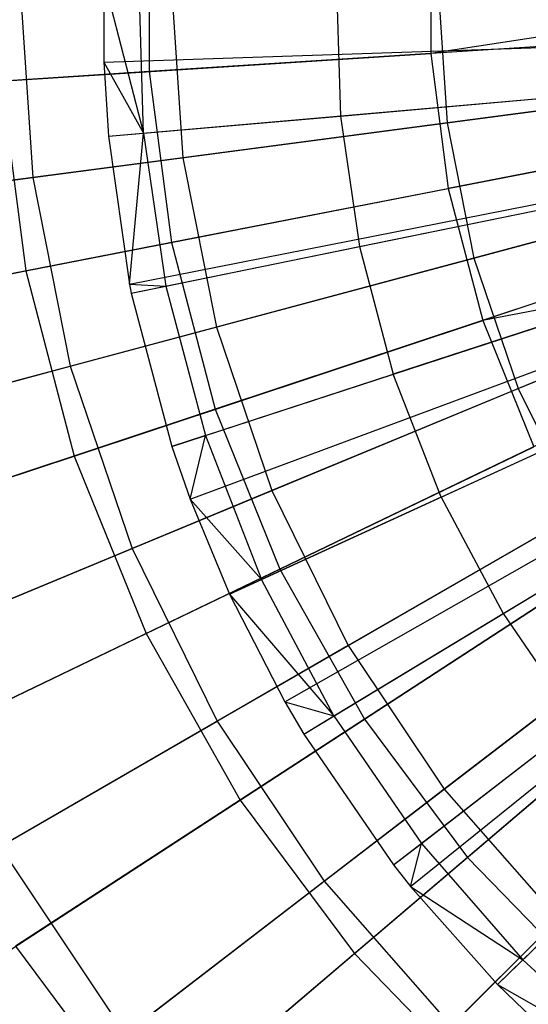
# Model space of a CAD drawing. Extents: x 0.2 to 40.1, y -6.7 to 6.7.
# Tile 490 of 516: x 36.752 to 37.077, y 2.758 to 3.387. Entities that reach past the tile are written whole.
import ezdxf

# ---------------------------------------------------------------- set-up
doc = ezdxf.new("R2010")
doc.units = 0
doc.header["$MEASUREMENT"] = 0
doc.layers.get('0').update_dxf_attribs({"color": 13, "linetype": 'CONTINUOUS'})

# ---------------------------------------------------------------- blocks, each defined once
blk = doc.blocks.new('SNOWBALL_XIV_PM3_STL')
at = {"color": 0}
for p, q in [((36.80592, 3.41321, 17.39542), (36.83137, 3.31407, 17.40591)), ((36.80592, 3.41321, 17.39542), (36.80611, 3.35937, 17.39542)), ((36.80592, 3.41321, 17.39542), (36.83137, 3.31407, 17.40591)), ((36.80592, 3.41321, 17.39542), (36.80611, 3.35937, 17.39542)), ((36.83137, 3.31407, 17.40591), (36.82839, 3.4126, 17.40591)), ((36.83137, 3.31407, 17.40591), (36.82839, 3.4126, 17.40591)), ((36.95439, 3.40922, 17.45998), (36.95693, 3.32507, 17.45998)), ((36.95439, 3.40922, 17.45998), (36.95693, 3.32507, 17.45998)), ((36.80611, 3.35937, 17.39542), (37.51239, 3.38334, 17.61196)), ((36.80611, 3.35937, 17.39542), (37.51239, 3.38334, 17.61196)), ((36.80898, 3.31211, 17.39542), (37.51298, 3.37378, 17.61196)), ((36.80898, 3.31211, 17.39542), (37.51298, 3.37378, 17.61196)), ((36.80611, 3.35937, 17.39542), (36.83137, 3.31407, 17.40591)), ((36.80611, 3.35937, 17.39542), (36.83137, 3.31407, 17.40591)), ((36.80611, 3.35937, 17.39542), (36.80898, 3.31211, 17.39542)), ((36.80611, 3.35937, 17.39542), (36.80898, 3.31211, 17.39542)), ((36.82239, 3.21775, 17.39542), (37.51569, 3.3547, 17.61196)), ((36.82239, 3.21775, 17.39542), (37.51569, 3.3547, 17.61196)), ((36.82354, 3.21202, 17.39542), (37.51592, 3.35354, 17.61196)), ((36.82354, 3.21202, 17.39542), (37.51592, 3.35354, 17.61196)), ((36.95693, 3.32507, 17.45998), (37.09171, 3.33688, 17.50945)), ((36.95693, 3.32507, 17.45998), (37.09171, 3.33688, 17.50945)), ((36.84942, 3.11425, 17.39542), (37.52115, 3.33377, 17.61196)), ((36.84942, 3.11425, 17.39542), (37.52115, 3.33377, 17.61196)), ((36.83137, 3.31407, 17.40591), (36.95693, 3.32507, 17.45998)), ((36.83137, 3.31407, 17.40591), (36.95693, 3.32507, 17.45998)), ((36.86118, 3.08057, 17.39542), (37.52353, 3.32696, 17.61196)), ((36.86118, 3.08057, 17.39542), (37.52353, 3.32696, 17.61196)), ((36.95693, 3.32507, 17.45998), (36.96905, 3.24177, 17.45998)), ((36.95693, 3.32507, 17.45998), (36.96905, 3.24177, 17.45998)), ((36.80898, 3.31211, 17.39542), (36.83137, 3.31407, 17.40591)), ((36.80898, 3.31211, 17.39542), (36.83137, 3.31407, 17.40591)), ((36.80898, 3.31211, 17.39542), (36.82239, 3.21775, 17.39542)), ((36.80898, 3.31211, 17.39542), (36.82239, 3.21775, 17.39542)), ((36.82239, 3.21775, 17.39542), (36.83137, 3.31407, 17.40591)), ((36.82239, 3.21775, 17.39542), (36.83137, 3.31407, 17.40591)), ((36.83137, 3.31407, 17.40591), (36.84557, 3.21653, 17.40591)), ((36.83137, 3.31407, 17.40591), (36.84557, 3.21653, 17.40591)), ((36.88627, 3.02006, 17.39542), (37.52861, 3.31472, 17.61196)), ((36.88627, 3.02006, 17.39542), (37.52861, 3.31472, 17.61196)), ((36.92148, 2.95139, 17.39542), (37.53572, 3.30083, 17.61196)), ((36.92148, 2.95139, 17.39542), (37.53572, 3.30083, 17.61196)), ((36.93362, 2.93069, 17.39542), (37.53818, 3.29665, 17.61196)), ((36.93362, 2.93069, 17.39542), (37.53818, 3.29665, 17.61196)), ((36.99085, 2.8473, 17.39542), (37.54976, 3.27978, 17.61196)), ((36.99085, 2.8473, 17.39542), (37.54976, 3.27978, 17.61196)), ((37.00171, 2.83355, 17.39542), (37.55195, 3.277, 17.61196)), ((37.00171, 2.83355, 17.39542), (37.55195, 3.277, 17.61196)), ((36.96905, 3.24177, 17.45998), (37.10161, 3.26886, 17.50945)), ((36.96905, 3.24177, 17.45998), (37.10161, 3.26886, 17.50945)), ((37.05722, 2.77097, 17.39542), (37.56317, 3.26435, 17.61196)), ((37.05722, 2.77097, 17.39542), (37.56317, 3.26435, 17.61196)), ((36.84557, 3.21653, 17.40591), (36.96905, 3.24177, 17.45998)), ((36.84557, 3.21653, 17.40591), (36.96905, 3.24177, 17.45998)), ((36.96905, 3.24177, 17.45998), (36.99059, 3.16038, 17.45998)), ((36.96905, 3.24177, 17.45998), (36.99059, 3.16038, 17.45998)), ((36.82239, 3.21775, 17.39542), (36.84557, 3.21653, 17.40591)), ((36.82239, 3.21775, 17.39542), (36.84557, 3.21653, 17.40591)), ((36.82239, 3.21775, 17.39542), (36.82354, 3.21202, 17.39542)), ((36.82239, 3.21775, 17.39542), (36.82354, 3.21202, 17.39542)), ((36.82354, 3.21202, 17.39542), (36.84557, 3.21653, 17.40591)), ((36.82354, 3.21202, 17.39542), (36.84557, 3.21653, 17.40591)), ((36.84557, 3.21653, 17.40591), (36.87079, 3.12123, 17.40591)), ((36.84557, 3.21653, 17.40591), (36.87079, 3.12123, 17.40591)), ((36.82354, 3.21202, 17.39542), (36.84942, 3.11425, 17.39542)), ((36.82354, 3.21202, 17.39542), (36.84942, 3.11425, 17.39542)), ((37.11919, 3.20241, 17.50945), (36.99059, 3.16038, 17.45998)), ((37.11919, 3.20241, 17.50945), (36.99059, 3.16038, 17.45998)), ((36.87079, 3.12123, 17.40591), (36.99059, 3.16038, 17.45998)), ((36.87079, 3.12123, 17.40591), (36.99059, 3.16038, 17.45998)), ((37.02127, 3.08199, 17.45998), (36.99059, 3.16038, 17.45998)), ((37.02127, 3.08199, 17.45998), (36.99059, 3.16038, 17.45998)), ((37.02127, 3.08199, 17.45998), (37.14424, 3.1384, 17.50945)), ((37.02127, 3.08199, 17.45998), (37.14424, 3.1384, 17.50945)), ((36.87079, 3.12123, 17.40591), (36.84942, 3.11425, 17.39542)), ((36.87079, 3.12123, 17.40591), (36.84942, 3.11425, 17.39542)), ((36.86118, 3.08057, 17.39542), (36.87079, 3.12123, 17.40591)), ((36.86118, 3.08057, 17.39542), (36.87079, 3.12123, 17.40591)), ((36.87079, 3.12123, 17.40591), (36.90671, 3.02943, 17.40591)), ((36.87079, 3.12123, 17.40591), (36.90671, 3.02943, 17.40591)), ((36.84942, 3.11425, 17.39542), (36.86118, 3.08057, 17.39542)), ((36.84942, 3.11425, 17.39542), (36.86118, 3.08057, 17.39542)), ((36.86118, 3.08057, 17.39542), (36.90671, 3.02943, 17.40591)), ((36.86118, 3.08057, 17.39542), (36.90671, 3.02943, 17.40591)), ((36.86118, 3.08057, 17.39542), (36.88627, 3.02006, 17.39542)), ((36.86118, 3.08057, 17.39542), (36.88627, 3.02006, 17.39542)), ((37.02127, 3.08199, 17.45998), (36.90671, 3.02943, 17.40591)), ((37.02127, 3.08199, 17.45998), (36.90671, 3.02943, 17.40591)), ((37.02127, 3.08199, 17.45998), (37.06068, 3.0076, 17.45998)), ((37.02127, 3.08199, 17.45998), (37.06068, 3.0076, 17.45998)), ((37.06068, 3.0076, 17.45998), (37.17642, 3.07766, 17.50945)), ((37.06068, 3.0076, 17.45998), (37.17642, 3.07766, 17.50945)), ((36.88627, 3.02006, 17.39542), (36.90671, 3.02943, 17.40591)), ((36.88627, 3.02006, 17.39542), (36.90671, 3.02943, 17.40591)), ((36.95286, 2.94233, 17.40591), (36.90671, 3.02943, 17.40591)), ((36.95286, 2.94233, 17.40591), (36.90671, 3.02943, 17.40591)), ((36.88627, 3.02006, 17.39542), (36.95286, 2.94233, 17.40591)), ((36.88627, 3.02006, 17.39542), (36.92148, 2.95139, 17.39542)), ((36.88627, 3.02006, 17.39542), (36.95286, 2.94233, 17.40591)), ((36.88627, 3.02006, 17.39542), (36.92148, 2.95139, 17.39542)), ((36.95286, 2.94233, 17.40591), (37.06068, 3.0076, 17.45998)), ((36.95286, 2.94233, 17.40591), (37.06068, 3.0076, 17.45998)), ((37.06068, 3.0076, 17.45998), (37.10832, 2.93819, 17.45998)), ((37.06068, 3.0076, 17.45998), (37.10832, 2.93819, 17.45998)), ((36.92148, 2.95139, 17.39542), (36.95286, 2.94233, 17.40591)), ((36.92148, 2.95139, 17.39542), (36.95286, 2.94233, 17.40591)), ((36.92148, 2.95139, 17.39542), (36.93362, 2.93069, 17.39542)), ((36.92148, 2.95139, 17.39542), (36.93362, 2.93069, 17.39542)), ((36.93362, 2.93069, 17.39542), (36.95286, 2.94233, 17.40591)), ((36.93362, 2.93069, 17.39542), (36.95286, 2.94233, 17.40591)), ((36.95286, 2.94233, 17.40591), (37.00863, 2.86105, 17.40591)), ((36.95286, 2.94233, 17.40591), (37.00863, 2.86105, 17.40591)), ((37.00863, 2.86105, 17.40591), (37.10832, 2.93819, 17.45998)), ((37.00863, 2.86105, 17.40591), (37.10832, 2.93819, 17.45998)), ((36.93362, 2.93069, 17.39542), (36.99085, 2.8473, 17.39542)), ((36.93362, 2.93069, 17.39542), (36.99085, 2.8473, 17.39542)), ((37.07331, 2.78666, 17.40591), (37.16355, 2.87466, 17.45998)), ((37.07331, 2.78666, 17.40591), (37.16355, 2.87466, 17.45998)), ((36.99085, 2.8473, 17.39542), (37.00863, 2.86105, 17.40591)), ((36.99085, 2.8473, 17.39542), (37.00863, 2.86105, 17.40591)), ((37.00171, 2.83355, 17.39542), (37.00863, 2.86105, 17.40591)), ((37.00171, 2.83355, 17.39542), (37.00863, 2.86105, 17.40591)), ((37.00863, 2.86105, 17.40591), (37.07331, 2.78666, 17.40591)), ((37.00863, 2.86105, 17.40591), (37.07331, 2.78666, 17.40591)), ((36.99085, 2.8473, 17.39542), (37.00171, 2.83355, 17.39542)), ((36.99085, 2.8473, 17.39542), (37.00171, 2.83355, 17.39542)), ((37.00171, 2.83355, 17.39542), (37.07331, 2.78666, 17.40591)), ((37.00171, 2.83355, 17.39542), (37.07331, 2.78666, 17.40591)), ((37.00171, 2.83355, 17.39542), (37.05722, 2.77097, 17.39542)), ((37.00171, 2.83355, 17.39542), (37.05722, 2.77097, 17.39542)), ((37.05722, 2.77097, 17.39542), (37.07331, 2.78666, 17.40591)), ((37.05722, 2.77097, 17.39542), (37.07331, 2.78666, 17.40591)), ((37.07331, 2.78666, 17.40591), (37.14605, 2.72013, 17.40591)), ((37.07331, 2.78666, 17.40591), (37.14605, 2.72013, 17.40591)), ((37.05722, 2.77097, 17.39542), (37.14605, 2.72013, 17.40591)), ((37.05722, 2.77097, 17.39542), (37.14605, 2.72013, 17.40591)), ((37.05722, 2.77097, 17.39542), (37.09981, 2.73011, 17.39542)), ((37.05722, 2.77097, 17.39542), (37.09981, 2.73011, 17.39542))]:
    blk.add_line(p, q, dxfattribs=at)
blk = doc.blocks.new('GRUPUJ_1')
at = {"color": 0}
for p, q in [((36.62887, 10.12301, 12.46637), (36.62887, 10.01305, 12.46637)), ((36.62887, 10.12301, 12.46637), (36.62887, 10.01305, 12.46637)), ((36.80839, 10.11149, 16.92993), (36.80839, 10.02458, 16.92993)), ((36.80839, 10.11149, 16.92993), (36.80839, 10.02458, 16.92993)), ((36.54649, 10.06803, 16.73693), (36.55452, 9.9455, 16.73693)), ((36.54649, 10.06803, 16.73693), (36.55452, 9.9455, 16.73693)), ((36.64299, 10.06803, 12.5461), (36.6502, 9.95809, 12.5461)), ((36.64299, 10.06803, 12.5461), (36.6502, 9.95809, 12.5461)), ((37.0919, 10.06803, 16.99641), (36.80839, 10.02458, 16.92993)), ((37.0919, 10.06803, 16.99641), (36.80839, 10.02458, 16.92993)), ((36.81309, 10.06803, 16.85159), (36.81884, 9.9803, 16.85159)), ((36.81309, 10.06803, 16.85159), (36.81884, 9.9803, 16.85159)), ((37.09271, 10.04283, 16.99641), (36.80839, 10.02458, 16.92993)), ((37.09271, 10.04283, 16.99641), (36.80839, 10.02458, 16.92993)), ((36.90693, 10.0309, 12.37717), (36.62887, 10.01305, 12.46637)), ((36.90693, 10.0309, 12.37717), (36.62887, 10.01305, 12.46637)), ((36.53445, 10.00699, 16.82873), (36.80839, 10.02458, 16.92993)), ((36.53445, 10.00699, 16.82873), (36.80839, 10.02458, 16.92993)), ((36.80839, 10.02458, 16.92993), (36.8195, 9.93838, 16.92993)), ((36.80839, 10.02458, 16.92993), (36.8195, 9.93838, 16.92993)), ((36.62887, 10.01305, 12.46637), (36.36395, 9.99604, 12.58933)), ((36.62887, 10.01305, 12.46637), (36.36395, 9.99604, 12.58933)), ((36.62887, 10.01305, 12.46637), (36.64294, 9.90399, 12.46637)), ((36.62887, 10.01305, 12.46637), (36.64294, 9.90399, 12.46637)), ((36.81884, 9.9803, 16.85159), (37.09526, 10.01669, 16.9321)), ((36.81884, 9.9803, 16.85159), (37.09526, 10.01669, 16.9321)), ((36.53445, 10.00699, 16.82873), (36.55007, 9.8859, 16.82873)), ((36.53445, 10.00699, 16.82873), (36.55007, 9.8859, 16.82873)), ((36.91946, 9.99354, 12.44383), (36.6502, 9.95809, 12.5461)), ((36.91946, 9.99354, 12.44383), (36.6502, 9.95809, 12.5461)), ((37.09915, 9.99284, 16.99641), (36.8195, 9.93838, 16.92993)), ((37.09915, 9.99284, 16.99641), (36.8195, 9.93838, 16.92993)), ((36.55452, 9.9455, 16.73693), (36.81884, 9.9803, 16.85159)), ((36.55452, 9.9455, 16.73693), (36.81884, 9.9803, 16.85159)), ((36.81884, 9.9803, 16.85159), (36.83599, 9.89406, 16.85159)), ((36.81884, 9.9803, 16.85159), (36.83599, 9.89406, 16.85159)), ((36.83599, 9.89406, 16.85159), (37.1053, 9.96622, 16.9321)), ((36.83599, 9.89406, 16.85159), (37.1053, 9.96622, 16.9321)), ((36.6502, 9.95809, 12.5461), (36.39567, 9.92459, 12.68143)), ((36.6502, 9.95809, 12.5461), (36.39567, 9.92459, 12.68143)), ((36.91643, 9.95725, 12.37717), (36.64294, 9.90399, 12.46637)), ((36.91643, 9.95725, 12.37717), (36.64294, 9.90399, 12.46637)), ((36.6502, 9.95809, 12.5461), (36.67169, 9.85004, 12.5461)), ((36.6502, 9.95809, 12.5461), (36.67169, 9.85004, 12.5461)), ((36.30644, 9.91284, 16.58993), (36.55452, 9.9455, 16.73693)), ((36.30644, 9.91284, 16.58993), (36.55452, 9.9455, 16.73693)), ((36.55452, 9.9455, 16.73693), (36.57848, 9.82506, 16.73693)), ((36.55452, 9.9455, 16.73693), (36.57848, 9.82506, 16.73693)), ((37.11194, 9.94408, 16.99641), (36.84155, 9.85431, 16.92993)), ((37.11194, 9.94408, 16.99641), (36.84155, 9.85431, 16.92993)), ((36.55007, 9.8859, 16.82873), (36.8195, 9.93838, 16.92993)), ((36.55007, 9.8859, 16.82873), (36.8195, 9.93838, 16.92993)), ((36.8195, 9.93838, 16.92993), (36.84155, 9.85431, 16.92993)), ((36.8195, 9.93838, 16.92993), (36.84155, 9.85431, 16.92993)), ((36.93403, 9.92033, 12.44383), (36.67169, 9.85004, 12.5461)), ((36.93403, 9.92033, 12.44383), (36.67169, 9.85004, 12.5461)), ((36.86425, 9.8108, 16.85159), (37.12184, 9.9175, 16.9321)), ((36.86425, 9.8108, 16.85159), (37.12184, 9.9175, 16.9321)), ((37.12591, 9.90804, 16.99641), (36.84155, 9.85431, 16.92993)), ((37.12591, 9.90804, 16.99641), (36.84155, 9.85431, 16.92993)), ((36.64294, 9.90399, 12.46637), (36.38236, 9.85324, 12.58933)), ((36.64294, 9.90399, 12.46637), (36.38236, 9.85324, 12.58933)), ((36.64294, 9.90399, 12.46637), (36.67083, 9.79762, 12.46637)), ((36.64294, 9.90399, 12.46637), (36.67083, 9.79762, 12.46637)), ((36.57848, 9.82506, 16.73693), (36.83599, 9.89406, 16.85159)), ((36.57848, 9.82506, 16.73693), (36.83599, 9.89406, 16.85159)), ((36.83599, 9.89406, 16.85159), (36.86425, 9.8108, 16.85159)), ((36.83599, 9.89406, 16.85159), (36.86425, 9.8108, 16.85159)), ((36.29497, 9.83622, 16.69438), (36.55007, 9.8859, 16.82873)), ((36.29497, 9.83622, 16.69438), (36.55007, 9.8859, 16.82873)), ((36.55007, 9.8859, 16.82873), (36.58104, 9.76781, 16.82873)), ((36.55007, 9.8859, 16.82873), (36.58104, 9.76781, 16.82873)), ((36.93526, 9.88542, 12.37717), (36.67083, 9.79762, 12.46637)), ((36.93526, 9.88542, 12.37717), (36.67083, 9.79762, 12.46637)), ((36.67169, 9.85004, 12.5461), (36.42372, 9.78359, 12.68143)), ((36.67169, 9.85004, 12.5461), (36.42372, 9.78359, 12.68143)), ((36.58104, 9.76781, 16.82873), (36.84155, 9.85431, 16.92993)), ((36.58104, 9.76781, 16.82873), (36.84155, 9.85431, 16.92993)), ((36.67169, 9.85004, 12.5461), (36.7071, 9.74571, 12.5461)), ((36.67169, 9.85004, 12.5461), (36.7071, 9.74571, 12.5461)), ((36.95802, 9.84965, 12.44383), (36.7071, 9.74571, 12.5461)), ((36.95802, 9.84965, 12.44383), (36.7071, 9.74571, 12.5461)), ((36.84155, 9.85431, 16.92993), (36.87417, 9.77375, 16.92993)), ((36.84155, 9.85431, 16.92993), (36.87417, 9.77375, 16.92993)), ((36.33679, 9.7603, 16.58993), (36.57848, 9.82506, 16.73693)), ((36.33679, 9.7603, 16.58993), (36.57848, 9.82506, 16.73693)), ((36.57848, 9.82506, 16.73693), (36.61795, 9.70878, 16.73693)), ((36.57848, 9.82506, 16.73693), (36.61795, 9.70878, 16.73693)), ((36.96313, 9.81659, 12.37717), (36.71209, 9.6957, 12.46637)), ((36.96313, 9.81659, 12.37717), (36.71209, 9.6957, 12.46637)), ((36.61795, 9.70878, 16.73693), (36.86425, 9.8108, 16.85159)), ((36.61795, 9.70878, 16.73693), (36.86425, 9.8108, 16.85159)), ((36.86425, 9.8108, 16.85159), (36.90314, 9.73195, 16.85159)), ((36.86425, 9.8108, 16.85159), (36.90314, 9.73195, 16.85159)), ((36.67083, 9.79762, 12.46637), (36.41889, 9.71397, 12.58933)), ((36.67083, 9.79762, 12.46637), (36.41889, 9.71397, 12.58933)), ((36.67083, 9.79762, 12.46637), (36.71209, 9.6957, 12.46637)), ((36.67083, 9.79762, 12.46637), (36.71209, 9.6957, 12.46637)), ((36.99104, 9.7827, 12.44383), (36.75583, 9.6469, 12.5461)), ((36.99104, 9.7827, 12.44383), (36.75583, 9.6469, 12.5461)), ((36.62685, 9.65465, 16.82873), (36.87417, 9.77375, 16.92993)), ((36.62685, 9.65465, 16.82873), (36.87417, 9.77375, 16.92993)), ((36.33439, 9.68592, 16.69438), (36.58104, 9.76781, 16.82873)), ((36.33439, 9.68592, 16.69438), (36.58104, 9.76781, 16.82873)), ((36.58104, 9.76781, 16.82873), (36.62685, 9.65465, 16.82873)), ((36.58104, 9.76781, 16.82873), (36.62685, 9.65465, 16.82873)), ((36.99957, 9.75189, 12.37717), (36.76605, 9.59988, 12.46637)), ((36.99957, 9.75189, 12.37717), (36.76605, 9.59988, 12.46637)), ((36.7071, 9.74571, 12.5461), (36.46992, 9.64747, 12.68143)), ((36.7071, 9.74571, 12.5461), (36.46992, 9.64747, 12.68143)), ((36.7071, 9.74571, 12.5461), (36.75583, 9.6469, 12.5461)), ((36.7071, 9.74571, 12.5461), (36.75583, 9.6469, 12.5461)), ((36.67226, 9.59865, 16.73693), (36.90314, 9.73195, 16.85159)), ((36.67226, 9.59865, 16.73693), (36.90314, 9.73195, 16.85159)), ((37.03251, 9.72063, 12.44383), (36.81704, 9.55529, 12.5461)), ((37.03251, 9.72063, 12.44383), (36.81704, 9.55529, 12.5461)), ((36.38678, 9.61303, 16.58993), (36.61795, 9.70878, 16.73693)), ((36.38678, 9.61303, 16.58993), (36.61795, 9.70878, 16.73693)), ((36.61795, 9.70878, 16.73693), (36.67226, 9.59865, 16.73693)), ((36.61795, 9.70878, 16.73693), (36.67226, 9.59865, 16.73693)), ((36.71209, 9.6957, 12.46637), (36.47292, 9.58052, 12.58933)), ((36.71209, 9.6957, 12.46637), (36.47292, 9.58052, 12.58933)), ((36.68676, 9.54827, 16.82873), (36.91682, 9.69802, 16.92993)), ((36.68676, 9.54827, 16.82873), (36.91682, 9.69802, 16.92993)), ((36.71209, 9.6957, 12.46637), (36.76605, 9.59988, 12.46637)), ((36.71209, 9.6957, 12.46637), (36.76605, 9.59988, 12.46637)), ((37.04398, 9.69237, 12.37717), (36.83182, 9.51176, 12.46637)), ((37.04398, 9.69237, 12.37717), (36.83182, 9.51176, 12.46637)), ((36.3927, 9.54189, 16.69438), (36.62685, 9.65465, 16.82873)), ((36.3927, 9.54189, 16.69438), (36.62685, 9.65465, 16.82873)), ((36.62685, 9.65465, 16.82873), (36.68676, 9.54827, 16.82873)), ((36.62685, 9.65465, 16.82873), (36.68676, 9.54827, 16.82873)), ((36.74048, 9.49655, 16.73693), (36.95199, 9.65884, 16.85159)), ((36.74048, 9.49655, 16.73693), (36.95199, 9.65884, 16.85159)), ((36.75583, 9.6469, 12.5461), (36.53351, 9.51854, 12.68143)), ((36.75583, 9.6469, 12.5461), (36.53351, 9.51854, 12.68143)), ((36.75583, 9.6469, 12.5461), (36.81704, 9.55529, 12.5461)), ((36.75583, 9.6469, 12.5461), (36.81704, 9.55529, 12.5461)), ((36.75978, 9.45043, 16.82873), (36.9688, 9.62837, 16.92993)), ((36.75978, 9.45043, 16.82873), (36.9688, 9.62837, 16.92993)), ((36.45556, 9.47354, 16.58993), (36.67226, 9.59865, 16.73693)), ((36.45556, 9.47354, 16.58993), (36.67226, 9.59865, 16.73693)), ((36.76605, 9.59988, 12.46637), (36.54357, 9.45506, 12.58933)), ((36.76605, 9.59988, 12.46637), (36.54357, 9.45506, 12.58933)), ((36.67226, 9.59865, 16.73693), (36.74048, 9.49655, 16.73693)), ((36.67226, 9.59865, 16.73693), (36.74048, 9.49655, 16.73693)), ((36.76605, 9.59988, 12.46637), (36.83182, 9.51176, 12.46637)), ((36.76605, 9.59988, 12.46637), (36.83182, 9.51176, 12.46637)), ((36.82145, 9.40423, 16.73693), (37.00996, 9.59274, 16.85159)), ((36.82145, 9.40423, 16.73693), (37.00996, 9.59274, 16.85159)), ((36.81704, 9.55529, 12.5461), (36.61337, 9.39901, 12.68143)), ((36.81704, 9.55529, 12.5461), (36.61337, 9.39901, 12.68143)), ((36.81704, 9.55529, 12.5461), (36.88968, 9.47246, 12.5461)), ((36.81704, 9.55529, 12.5461), (36.88968, 9.47246, 12.5461)), ((36.46895, 9.40649, 16.69438), (36.68676, 9.54827, 16.82873)), ((36.46895, 9.40649, 16.69438), (36.68676, 9.54827, 16.82873)), ((36.68676, 9.54827, 16.82873), (36.75978, 9.45043, 16.82873)), ((36.68676, 9.54827, 16.82873), (36.75978, 9.45043, 16.82873)), ((36.53351, 9.51854, 12.68143), (36.61337, 9.39901, 12.68143)), ((36.53351, 9.51854, 12.68143), (36.61337, 9.39901, 12.68143)), ((36.83182, 9.51176, 12.46637), (36.62969, 9.33968, 12.58933)), ((36.83182, 9.51176, 12.46637), (36.62969, 9.33968, 12.58933)), ((36.83182, 9.51176, 12.46637), (36.90832, 9.43277, 12.46637)), ((36.83182, 9.51176, 12.46637), (36.90832, 9.43277, 12.46637)), ((36.54197, 9.34423, 16.58993), (36.74048, 9.49655, 16.73693)), ((36.54197, 9.34423, 16.58993), (36.74048, 9.49655, 16.73693)), ((36.74048, 9.49655, 16.73693), (36.82145, 9.40423, 16.73693)), ((36.74048, 9.49655, 16.73693), (36.82145, 9.40423, 16.73693)), ((36.88968, 9.47246, 12.5461), (36.70815, 9.29093, 12.68143)), ((36.88968, 9.47246, 12.5461), (36.70815, 9.29093, 12.68143)), ((36.54357, 9.45506, 12.58933), (36.62969, 9.33968, 12.58933)), ((36.54357, 9.45506, 12.58933), (36.62969, 9.33968, 12.58933)), ((36.56189, 9.28196, 16.69438), (36.75978, 9.45043, 16.82873)), ((36.56189, 9.28196, 16.69438), (36.75978, 9.45043, 16.82873)), ((36.75978, 9.45043, 16.82873), (36.84471, 9.36273, 16.82873)), ((36.75978, 9.45043, 16.82873), (36.84471, 9.36273, 16.82873))]:
    blk.add_line(p, q, dxfattribs=at)
blk.add_blockref('SNOWBALL_XIV_PM3_STL', (-0.20617, 6.65964, -0.51186), dxfattribs=at)

msp = doc.modelspace()

# ---------------------------------------------------------------- block references
at = {"color": 0}
msp.add_blockref('GRUPUJ_1', (0.20617, -6.65964, 0.51186), dxfattribs=at)

doc.saveas('drawing.dxf')
